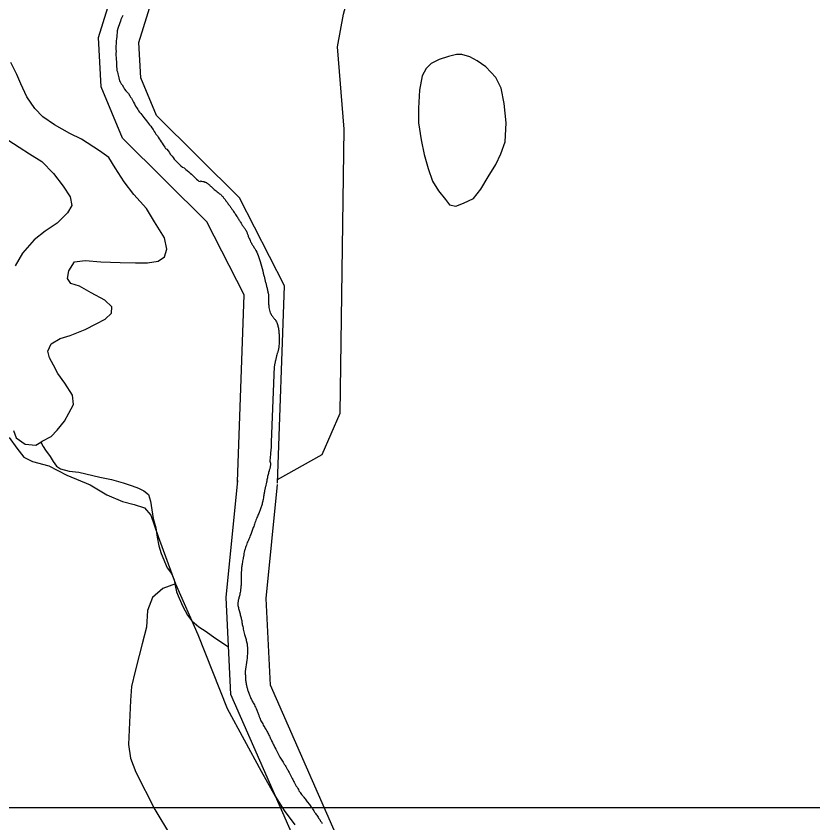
# Model space of a CAD drawing. Extents: x 2082433 to 2279600, y 546599 to 755198.
# Drawn here: x 2212810 to 2216083, y 601461 to 604777 of the extents above; entities that cross this region are included whole.
import ezdxf

# ---------------------------------------------------------------- set-up
doc = ezdxf.new("R2010")
doc.units = 0
for name, color, linetype in [('Exist Boundary Political Fire Districts', 7, 'Continuous'), ('Exist Hydrographic Creek Single Shore', 7, 'Continuous'), ('Exist Hydrographic Pond Under 1500 Sq Ft', 7, 'Continuous'), ('Exist Hydrographic River Shore', 7, 'Continuous'), ('Exist Road Non-System Type 51', 7, 'Continuous'), ('Map Preparation Inset Cut Line', 7, 'Continuous')]:
    doc.layers.add(name, color=color, linetype=linetype)

msp = doc.modelspace()

# ---------------------------------------------------------------- linework, layer by layer
at = {"layer": 'Exist Boundary Political Fire Districts'}
for points in [[(2213248.5, 604779.8), (2213243.4, 604768.6), (2213240.5, 604763), (2213238.3, 604755.8), (2213236.2, 604749.8), (2213233.6, 604741.4), (2213230.5, 604735), (2213228.2, 604726.6), (2213225.8, 604717), (2213224.9, 604709.5), (2213224.3, 604699), (2213223.7, 604692.6), (2213222.5, 604685.4), (2213221, 604674.2), (2213221, 604662.6), (2213220.4, 604654.6), (2213220.2, 604647), (2213220.2, 604641.4), (2213221, 604631.8), (2213220.4, 604624.6), (2213220.4, 604614.6), (2213221, 604607), (2213221.5, 604598.2), (2213222.3, 604589.8), (2213222.5, 604584.6), (2213222.5, 604578.6), (2213222.3, 604569.8), (2213223.5, 604560.2), (2213224.5, 604553.7), (2213226.2, 604548.5), (2213227.8, 604539.7), (2213229.5, 604534.2), (2213230.5, 604529), (2213231.5, 604523.7), (2213232.9, 604516.6), (2213235.4, 604511.4), (2213237.7, 604506.6), (2213242.2, 604499.4), (2213245.5, 604494.9), (2213250.6, 604485.7), (2213255.5, 604476.9), (2213260.4, 604470.6), (2213266.2, 604464.6), (2213271.7, 604458.6), (2213277.4, 604449.8), (2213279.7, 604444.1), (2213283.6, 604440.1), (2213286.3, 604434.9), (2213289.7, 604429.4), (2213293, 604424.1), (2213296.5, 604416.1), (2213301, 604407), (2213304.3, 604401), (2213309.8, 604393.3), (2213313.5, 604387.7), (2213317.4, 604382.6), (2213322.3, 604376.6), (2213326.2, 604371.3), (2213331, 604365.3), (2213334.4, 604360.1), (2213339.8, 604353.3), (2213345.5, 604346.1), (2213349.4, 604341.8), (2213353.7, 604335.8), (2213358.2, 604330.9), (2213361.1, 604327.4)], [(2213361.1, 604327.4), (2213362.9, 604324.9), (2213367.7, 604317.3), (2213373, 604311.3), (2213377.7, 604303.3), (2213381, 604297.7), (2213384.3, 604292.5), (2213390.8, 604285), (2213393.5, 604279.3), (2213397.8, 604273.3), (2213401.7, 604267.7), (2213406.2, 604260.5), (2213409.7, 604254.9), (2213414.8, 604248.1), (2213420.8, 604238.9), (2213424.3, 604233.3), (2213429, 604229.7), (2213434.9, 604223.3), (2213439.4, 604217.7), (2213445, 604208.9), (2213450.7, 604202.1), (2213454.8, 604196.1), (2213459.7, 604189.7), (2213465.5, 604183.7), (2213469.8, 604178.5), (2213476.3, 604172.9), (2213481.1, 604167.7), (2213487.4, 604161.7), (2213494.2, 604156.9), (2213500.3, 604152.9), (2213507.7, 604147.3), (2213513, 604142.1), (2213520.2, 604136.5), (2213525.6, 604131.7), (2213530.3, 604126.9), (2213534.2, 604123.3), (2213541.8, 604116.5), (2213547.1, 604110.9), (2213551.8, 604106.5), (2213556.9, 604102.5), (2213561, 604099.2), (2213565.9, 604098), (2213568.8, 604099.4), (2213570.5, 604099), (2213572.3, 604098.7), (2213577.4, 604097.6), (2213580.9, 604096.7), (2213582.6, 604096.3), (2213584.2, 604095.7), (2213585.8, 604095.2), (2213588.7, 604094), (2213591.6, 604092.7), (2213594.2, 604091.1), (2213596.7, 604089.4), (2213599.2, 604087.5), (2213601.8, 604085.5), (2213604.1, 604083.4), (2213606.5, 604081.1), (2213609, 604078.6), (2213611.7, 604076.1), (2213614.5, 604073.4), (2213617.4, 604070.7), (2213620.7, 604067.8), (2213624.2, 604064.9), (2213628.3, 604061.6), (2213632.2, 604058.5), (2213636.1, 604055.5), (2213639.6, 604052.6), (2213643, 604049.8), (2213646.3, 604047.2), (2213649.2, 604044.6), (2213652.1, 604042.1), (2213654.5, 604039.7), (2213657, 604037.3), (2213659.2, 604035), (2213661.1, 604032.7), (2213662.7, 604030.4), (2213663.8, 604029.2), (2213664.8, 604027.7), (2213665.8, 604026.1), (2213667, 604024.4), (2213668.3, 604022.7), (2213669.7, 604020.9), (2213670.9, 604019), (2213674, 604015.1), (2213675.2, 604013.3), (2213676.7, 604011.3), (2213678.3, 604009.4), (2213679.5, 604007.6), (2213681.6, 604004.8), (2213683.4, 604002.1), (2213685.5, 603999.6), (2213687.5, 603997.1), (2213691, 603992.1), (2213693.1, 603989.5), (2213694.7, 603986.8), (2213696.8, 603984), (2213699, 603981), (2213701.3, 603977.7), (2213703.7, 603974.2)], [(2213703.7, 603974.2), (2213706.2, 603970.5), (2213709.3, 603966), (2213711.9, 603961.9), (2213714.4, 603957.9), (2213717.1, 603954), (2213719.3, 603950.4), (2213721.6, 603946.9), (2213723.4, 603943.5), (2213725.3, 603940.4), (2213727.3, 603937.4), (2213728.8, 603934.6), (2213730.4, 603932), (2213732, 603929.5), (2213734.7, 603925.4), (2213736.3, 603923.2), (2213737.8, 603920.9), (2213739.4, 603918.3), (2213741.5, 603915.6), (2213743.3, 603912.9), (2213745.2, 603910), (2213747.2, 603907), (2213749.3, 603904.1), (2213750.9, 603901), (2213752.7, 603898.1), (2213754.6, 603895.3), (2213756, 603892.4), (2213757.5, 603889.5), (2213758.7, 603886.6), (2213759.9, 603883.8), (2213761, 603881), (2213762, 603878.2), (2213763, 603875.3), (2213764, 603872.3), (2213765.3, 603869.2), (2213766.5, 603865.9), (2213767.7, 603862.4), (2213769.6, 603858.5), (2213771.2, 603854.4), (2213773.5, 603850), (2213775.3, 603846.6), (2213776.9, 603843.4), (2213778.8, 603840.4), (2213780.2, 603837.7), (2213781.7, 603835.1), (2213783.3, 603832.8), (2213784.7, 603830.6), (2213786, 603828.6), (2213787.2, 603826.6), (2213788.4, 603824.8), (2213789.7, 603823), (2213791.1, 603821.3), (2213791.9, 603819.6), (2213795.2, 603813.9), (2213798.5, 603807.5), (2213801.6, 603800.6), (2213804.4, 603793.1), (2213807.5, 603785.1), (2213810.2, 603776.7), (2213812.8, 603767.9), (2213815.5, 603758.8), (2213818, 603749.5), (2213820.4, 603739.9), (2213823.1, 603730.1), (2213825.5, 603720.3), (2213828, 603710.4), (2213828.8, 603707.1), (2213829.8, 603703.7), (2213830.5, 603700.4), (2213831.5, 603697), (2213832.3, 603693.6), (2213833.3, 603690.3), (2213833.9, 603686.9), (2213835, 603683.4), (2213835.8, 603680), (2213836.8, 603676.6), (2213837.4, 603673.1), (2213838.5, 603669.5), (2213839.3, 603666), (2213840.1, 603662.6), (2213840.9, 603659.1), (2213841.7, 603655.6), (2213842.6, 603652.2), (2213843.2, 603648.8), (2213844, 603645.4), (2213844.4, 603642), (2213845.2, 603638.6), (2213846.3, 603632), (2213846.7, 603628.7), (2213847.3, 603622.4), (2213847.5, 603618.1), (2213847.5, 603592.9), (2213847.7, 603588.4), (2213848.3, 603583.7), (2213848.7, 603578.8), (2213849.7, 603573.6), (2213851, 603568.1), (2213852.8, 603562.4), (2213854.3, 603558.1), (2213856.1, 603554.2)], [(2213856.1, 603554.2), (2213857.7, 603550.8), (2213859.6, 603547.5), (2213861.4, 603544.6), (2213863.7, 603541.8), (2213865.7, 603539.2), (2213867.8, 603536.8), (2213870, 603534.3), (2213872.1, 603531.9), (2213873.9, 603529.5), (2213875.8, 603526.9), (2213877.4, 603524.3), (2213879.3, 603521.1), (2213880.9, 603517.5), (2213882.5, 603513.9), (2213883.8, 603510.1), (2213884.8, 603506.1), (2213885.8, 603502), (2213886.6, 603497.9), (2213887.5, 603493.8), (2213888.3, 603489.6), (2213888.7, 603485.5), (2213889.3, 603481.4), (2213889.7, 603477.4), (2213889.9, 603473.5), (2213890.3, 603469.6), (2213890.5, 603465.7), (2213891, 603458.2), (2213891, 603454.4), (2213891.2, 603450.6), (2213891.2, 603446.7), (2213891, 603442.5), (2213890.7, 603438.2), (2213890.5, 603433.7), (2213890.3, 603428.8), (2213889.7, 603423.6), (2213889.3, 603417.9), (2213888.7, 603414.1), (2213888.3, 603410.6), (2213887.7, 603407.3), (2213887.1, 603404.3), (2213886.4, 603401.4), (2213885.8, 603398.6), (2213885, 603396), (2213884, 603393.5), (2213883.2, 603391.1), (2213880.9, 603384), (2213880.3, 603381.5), (2213879.5, 603378.4), (2213878.4, 603375.2), (2213877.8, 603371.8), (2213877, 603368.4), (2213875.6, 603361.2), (2213874.8, 603357.6), (2213874.3, 603354), (2213873.5, 603350.4), (2213872.1, 603343.4), (2213871.1, 603339.9), (2213870.2, 603336.7), (2213858.4, 603026.1), (2213858.4, 603020.4), (2213857.9, 603014.6), (2213857.7, 603008.6), (2213857.3, 603002.5), (2213856.7, 602996.1), (2213856.3, 602989.6), (2213855.7, 602983.1), (2213855.1, 602976.4), (2213853.4, 602962.7), (2213852, 602949), (2213852.8, 602946.9), (2213853.2, 602944.9), (2213853.8, 602943.2), (2213854.5, 602939.3), (2213854.7, 602936.4), (2213854.7, 602930.5), (2213854.3, 602927.6), (2213854, 602924.6), (2213853.2, 602921.8), (2213852.8, 602918.8), (2213852, 602915.9), (2213851.2, 602913.1), (2213850.1, 602910.4), (2213849.5, 602907.6), (2213847.5, 602900.6), (2213846.3, 602896.4), (2213845.2, 602892.3), (2213844.2, 602888.2), (2213843.2, 602884.1), (2213842.6, 602879.9), (2213841.5, 602875.6), (2213840.5, 602871), (2213839.5, 602866.1), (2213838.3, 602860.9), (2213837, 602855.2), (2213835.8, 602849.2), (2213834.2, 602842.6), (2213833.5, 602839.1), (2213832.7, 602835.9), (2213832.3, 602832.9)], [(2213832.3, 602832.9), (2213831.5, 602830.2), (2213831.1, 602827.5), (2213830.5, 602825.1), (2213830.3, 602822.8), (2213829.8, 602820.6), (2213829.4, 602818.4), (2213829, 602816.3), (2213828.8, 602814.1), (2213828.2, 602812), (2213828, 602809.8), (2213827.6, 602806.2), (2213826.8, 602802.5), (2213826.2, 602798.7), (2213824.7, 602790.8), (2213823.9, 602786.7), (2213823.1, 602782.7), (2213822.3, 602778.7), (2213821.2, 602774.7), (2213820.4, 602770.7), (2213819.6, 602766.9), (2213818.2, 602763.1), (2213817.3, 602759.4), (2213815.9, 602755.4), (2213814.5, 602751.6), (2213813.2, 602747.8), (2213811.8, 602744), (2213810, 602740.4), (2213808.5, 602736.6), (2213806.7, 602732.8), (2213805, 602728.9), (2213803.2, 602724.8), (2213801.6, 602720.5), (2213799.5, 602715.9), (2213797.5, 602711), (2213795.4, 602705.7), (2213793.3, 602700), (2213791.3, 602694.5), (2213789.5, 602689.2), (2213787.8, 602684.3), (2213786, 602679.5), (2213784.5, 602674.9), (2213782.7, 602670.5), (2213781.5, 602666.3), (2213780, 602662.1), (2213778.6, 602658), (2213776.9, 602654), (2213774.1, 602646.1), (2213772.2, 602641.8), (2213770.2, 602637.3), (2213768.5, 602632.6), (2213766.3, 602627.8), (2213764.2, 602622.9), (2213762.2, 602617.8), (2213759.9, 602612.8), (2213756, 602602.6), (2213754.2, 602597.6), (2213752.5, 602592.6), (2213750.7, 602587.7), (2213749.5, 602582.9), (2213748.6, 602580.5), (2213747.2, 602573.2), (2213746.2, 602568.2), (2213745.8, 602565.6), (2213745.6, 602562.9), (2213745, 602560.2), (2213744.5, 602557.2), (2213743.9, 602554.3), (2213743.3, 602551.1), (2213742.7, 602547.7), (2213741.7, 602542.3), (2213740.7, 602537.1), (2213740, 602532.2), (2213739.2, 602527.5), (2213738.6, 602522.9), (2213737.8, 602518.5), (2213737.2, 602514.2), (2213736.6, 602510.1), (2213736.3, 602506.1), (2213735.7, 602502.2), (2213735.5, 602498.4), (2213734.9, 602490.9), (2213734.9, 602488.5), (2213734.7, 602485.9), (2213734.7, 602477.7), (2213734.5, 602474.9), (2213734.5, 602466.1), (2213734.3, 602463.3), (2213734.3, 602446), (2213734.1, 602443.2), (2213734.1, 602437.4), (2213733.7, 602434.5), (2213733.5, 602431.4), (2213733.3, 602428.2), (2213733.1, 602424.8), (2213732.4, 602421.2), (2213732, 602417.4), (2213731.4, 602413.3), (2213730.8, 602408.2), (2213729.8, 602403.4)], [(2213729.8, 602403.4), (2213728.8, 602398.8), (2213727.5, 602394.6), (2213726.5, 602390.4), (2213725.5, 602386.6), (2213724.5, 602382.8), (2213723.4, 602379.2), (2213722.8, 602375.8), (2213722, 602372.4), (2213721, 602365.8), (2213721, 602362.5), (2213721.2, 602358.9), (2213721.6, 602355), (2213722.2, 602351), (2213723, 602346.8), (2213724, 602342.5), (2213725.3, 602338.2), (2213726.3, 602333.8), (2213728.8, 602325), (2213730, 602320.6), (2213731.2, 602316.3), (2213732.4, 602312.1), (2213733.5, 602308), (2213734.5, 602304), (2213735.3, 602300.1), (2213735.9, 602296.3), (2213736.8, 602292.6), (2213737.6, 602288.8), (2213738, 602284.9), (2213738.8, 602280.9), (2213739.4, 602276.7), (2213740.2, 602272.3), (2213741.3, 602267.5), (2213742.3, 602262.5), (2213743.5, 602257.1), (2213744.8, 602251.2), (2213746.2, 602245.6), (2213747.4, 602240.3), (2213748.6, 602235.4), (2213750.1, 602230.7), (2213751.3, 602226.4), (2213752.5, 602222.4), (2213753.6, 602218.5), (2213754.8, 602214.7), (2213755.8, 602211.1), (2213758.1, 602200.4), (2213758.7, 602196.8), (2213759.7, 602189.2), (2213760.5, 602181.3), (2213760.7, 602173.2), (2213760.7, 602164.8), (2213760.5, 602156.3), (2213759.7, 602147.5), (2213758.9, 602138.6), (2213758.1, 602129.5), (2213757.1, 602120.4), (2213755.8, 602111.2), (2213754.2, 602101.9), (2213753, 602092.6), (2213751.5, 602083.2), (2213751.7, 602078), (2213751.7, 602072.9), (2213751.9, 602067.8), (2213752.3, 602062.8), (2213752.5, 602057.8), (2213752.7, 602053), (2213753, 602048.2), (2213753.6, 602043.7), (2213754, 602039.3), (2213754.6, 602035.1), (2213755.2, 602031.2), (2213756, 602027.4), (2213756.9, 602024), (2213757.5, 602021.3), (2213758.3, 602018.4), (2213759.3, 602015.2), (2213760.3, 602012), (2213761.2, 602008.5), (2213762.2, 602005), (2213764.8, 601997.8), (2213765.7, 601994.1), (2213766.9, 601990.6), (2213768.5, 601987), (2213769.8, 601983.6), (2213771, 601980.4), (2213772.8, 601976.3), (2213774.7, 601972.3), (2213776.5, 601968.6), (2213778.6, 601965), (2213780.2, 601961.5), (2213782.5, 601957.8), (2213784.5, 601954.1)], [(2213784.5, 601954.1), (2213786.6, 601950.1), (2213788.8, 601945.9), (2213791.3, 601941.3), (2213793.6, 601936.3), (2213796, 601930.8), (2213798.7, 601924.8), (2213800.5, 601920.8), (2213802, 601917), (2213803.2, 601913.5), (2213804.4, 601910.1), (2213805.7, 601906.9), (2213806.7, 601903.9), (2213807.7, 601901.2), (2213808.7, 601898.5), (2213809.5, 601896), (2213810.2, 601893.7), (2213811.2, 601891.5), (2213812, 601889.5), (2213812.8, 601887.6), (2213814.3, 601884.3), (2213815.9, 601880.6), (2213818.2, 601876.6), (2213820.4, 601872.3), (2213823.1, 601867.8), (2213825.5, 601863.1), (2213828.2, 601858.3), (2213831.3, 601853.4), (2213833.9, 601848.4), (2213836.8, 601843.4), (2213839.5, 601838.6), (2213842.2, 601833.8), (2213844.8, 601829.1), (2213846.7, 601825.3), (2213848.7, 601821.5), (2213850.6, 601817.8), (2213852.2, 601814.1), (2213855.7, 601806.7), (2213857.5, 601803), (2213859.6, 601799.2), (2213861.2, 601795.2), (2213863.3, 601791), (2213865.3, 601786.6), (2213867.6, 601782), (2213870, 601777.1), (2213873.3, 601770.6), (2213876.6, 601764.4), (2213879.5, 601758.3), (2213882.8, 601752.6), (2213885.4, 601747), (2213888.5, 601741.7), (2213891.2, 601736.6), (2213894, 601731.7), (2213896.7, 601727.1), (2213899.6, 601722.7), (2213902, 601718.5), (2213904.3, 601714.5), (2213906.7, 601710.7), (2213908.2, 601708.3), (2213910, 601705.6), (2213911.7, 601702.6), (2213913.7, 601699.5), (2213915.8, 601696.3), (2213917.8, 601692.9), (2213919.7, 601689.5), (2213923.8, 601682.4), (2213925.8, 601678.9), (2213929.7, 601672), (2213931.6, 601668.7), (2213933, 601665.8), (2213934.4, 601662.9), (2213937.5, 601657.3), (2213938.7, 601654.4), (2213940.2, 601651.6), (2213941.8, 601648.8), (2213943.2, 601645.8), (2213944.7, 601642.7), (2213946.5, 601639.5), (2213948.2, 601636), (2213950, 601632.5), (2213952.1, 601628.7), (2213954.9, 601622.9), (2213958, 601617.4), (2213961.1, 601612.1), (2213964, 601607.1), (2213966.8, 601602.3), (2213969.5, 601597.7), (2213972.2, 601593.3), (2213975, 601589.2), (2213977.5, 601585.2), (2213979.9, 601581.5), (2213982.4, 601578.1), (2213985.1, 601574.9), (2213987.5, 601571.9), (2213989.8, 601569.2), (2213992.3, 601566.2), (2213994.7, 601562.9), (2213997.6, 601559.5), (2214000.2, 601555.8), (2214003.3, 601552)], [(2214003.3, 601552), (2214006.2, 601548.1), (2214015.2, 601536.3), (2214018.1, 601532.4), (2214020.8, 601528.7), (2214023.2, 601525.1), (2214025.3, 601522.2), (2214027.3, 601519.4), (2214029, 601516.5), (2214031, 601513.9), (2214032.9, 601511.1), (2214034.5, 601508.3), (2214036.5, 601505.4), (2214038.6, 601502.3), (2214040.4, 601499.1), (2214042.7, 601495.7), (2214045.2, 601492), (2214048, 601488.1), (2214050.7, 601483.9), (2214052.9, 601480.5), (2214055.2, 601477.2), (2214057.3, 601474.2), (2214059.3, 601471.2), (2214061.1, 601468.6), (2214063, 601465.9), (2214064.4, 601463.5), (2214066.1, 601461.2), (2214067.5, 601459)]]:
    msp.add_lwpolyline(points, dxfattribs=at)
at = {"layer": 'Exist Hydrographic Creek Single Shore'}
for points in [[(2213884.5, 602872.7), (2214066.9, 602975.8), (2214141, 603144.8), (2214158, 604312.1), (2214130.9, 604650.5), (2214154.9, 604784.5), (2214292.9, 605286.9), (2214384, 605452.3), (2214508, 605577.7), (2214690.9, 605639.6), (2214965.1, 605673.3), (2215154.7, 605757.2)], [(2212911.4, 603026.1), (2212921.7, 603008.3), (2212931.3, 602992.3), (2212949.6, 602966.5), (2212961.9, 602946.3), (2212975.6, 602926.8), (2212991.8, 602916.7), (2213028.1, 602907.2), (2213068.1, 602903.1), (2213154.4, 602882), (2213202, 602872.3), (2213250.4, 602858.6), (2213286.7, 602847), (2213312.5, 602837), (2213334.4, 602825.2), (2213354.5, 602811.2), (2213362.7, 602783.2), (2213373.2, 602711.5), (2213383.5, 602673.4), (2213390, 602635.6), (2213396.4, 602599.7), (2213406.4, 602567.8), (2213430.6, 602509.8), (2213448.9, 602485.9), (2213458.9, 602460.1), (2213463, 602436.4), (2213469.4, 602410.3), (2213479.4, 602384.4), (2213495.4, 602350.3), (2213513.9, 602314.7), (2213531.9, 602290.9), (2213560.2, 602267.1), (2213590.6, 602247.2), (2213626.6, 602221.5), (2213683, 602184.4)]]:
    msp.add_lwpolyline(points, dxfattribs=at)
at = {"layer": 'Exist Hydrographic Pond Under 1500 Sq Ft'}
for points in [[(2214619.7, 604619.2), (2214585.7, 604610.9), (2214547.9, 604598.8), (2214515.7, 604582.5), (2214494.2, 604562.3), (2214478.2, 604532.2), (2214466.9, 604472.3), (2214463, 604398.3), (2214463.7, 604338.2), (2214473.7, 604268.5), (2214486.2, 604208.6), (2214503, 604150.5), (2214521.1, 604098.8), (2214545.5, 604059), (2214573.6, 604023.1), (2214590, 604001.6), (2214616.2, 603995.6), (2214647.6, 604007.9), (2214689.6, 604027.9), (2214719.4, 604066), (2214748.9, 604116.2), (2214780.7, 604166.6), (2214802, 604210.8), (2214819.6, 604260.9), (2214823.3, 604338.6), (2214814.9, 604418.5), (2214802.4, 604480.5), (2214780.3, 604524.4), (2214740.1, 604568.2), (2214703.6, 604594), (2214673.8, 604609.8), (2214641.4, 604619.5), (2214619.7, 604619.2)], [(2212911.4, 603026.1), (2212917.2, 603030.1), (2212953.5, 603048.6), (2212979.1, 603074.7), (2213008.8, 603112.8), (2213026.5, 603145), (2213045.9, 603181), (2213041.6, 603219), (2213009.6, 603268.8), (2212981.3, 603308.4), (2212963.3, 603342.3), (2212946.9, 603372.4), (2212940.5, 603400.1), (2212954.5, 603430.4), (2212990.6, 603452.6), (2213032, 603464.9), (2213093.9, 603489.3), (2213139.6, 603511.6), (2213175.7, 603531.7), (2213201.6, 603555.8), (2213203.2, 603581.9), (2213175.1, 603609.6), (2213118.9, 603639.2), (2213071, 603667.2), (2213034.5, 603678.7), (2213020.9, 603698.7), (2213026.7, 603730.6), (2213050, 603766.8), (2213094.1, 603773.1), (2213158.1, 603767.6), (2213237.9, 603764), (2213300.2, 603762.7), (2213349.8, 603762.9), (2213393.9, 603769.2), (2213419.7, 603787.2), (2213429.4, 603819.4), (2213419.1, 603865.2), (2213378.7, 603930.9), (2213346.3, 603986.9), (2213294.3, 604044.2), (2213253.7, 604096.2), (2213217.4, 604153.6), (2213191.1, 604195.7), (2213152.8, 604223.3), (2213078.7, 604270.7), (2213030.4, 604294.5), (2212968.2, 604329.9), (2212920.2, 604363.5), (2212887.6, 604397.2), (2212853.6, 604445.4), (2212829.4, 604498.9), (2212813.2, 604536.6), (2212788.8, 604586.5)], [(2212776.7, 604268.8), (2212822.6, 604239.1), (2212865.3, 604211.2), (2212915.3, 604179.7), (2212963.9, 604129.8), (2213003.7, 604078.4), (2213032.6, 604034.7), (2213038.6, 603998.5), (2213020.7, 603968.4), (2212979.3, 603926.3), (2212929.7, 603893.7), (2212883.7, 603857.6), (2212836, 603803.2), (2212806.4, 603751.3)], [(2212799.1, 603073.5), (2212810.9, 603043.3), (2212847.4, 603017.5), (2212891.5, 603014.1)], [(2212891.5, 603014.1), (2212911.4, 603026.1)]]:
    msp.add_lwpolyline(points, dxfattribs=at)
at = {"layer": 'Exist Hydrographic River Shore'}
for points in [[(2213884, 602856.8), (2213912.6, 603667.9), (2213728, 604030), (2213386.4, 604369.3), (2213322.1, 604523.3), (2213313.7, 604668.5), (2213492, 605243.4), (2213488, 605885.8), (2213444.9, 606145.9), (2213442, 606500.4), (2213518.2, 606739.3), (2213767.1, 607238.7), (2213828, 607636.7), (2213740.6, 607909.7), (2213480.7, 608246.8), (2213153.9, 608487), (2213061.1, 608600.6), (2213027.2, 608704.6), (2213040.1, 609205.2), (2212999.2, 609407.1)], [(2213720.1, 602862.6), (2213747.2, 603631.3), (2213593.8, 603932.1), (2213247.7, 604275.9), (2213159.9, 604485.9), (2213148.2, 604688.7), (2213327.8, 605267.7), (2213324.1, 605871.8), (2213281, 606131.7), (2213277.8, 606525.2), (2213365.7, 606801.1), (2213608.9, 607288.9), (2213660, 607623.4), (2213593.1, 607832.3), (2213364.9, 608128.4), (2213040.1, 608367.2), (2212914.7, 608520.5), (2212862.5, 608680.6), (2212875.8, 609196.2), (2212872, 609254.5)], [(2216181.5, 600163.8), (2215538, 600250.6), (2215096.1, 600346.4), (2214675.3, 600489.9), (2214464.3, 600608.9), (2214144.3, 600959.4), (2213692.8, 601988.3), (2213672.8, 602387.1), (2213720.4, 602867.8)], [(2216238.9, 600321.6), (2215566.4, 600412.3), (2215140.1, 600504.8), (2214742.7, 600640.2), (2214567.8, 600738.9), (2214283.7, 601050), (2213855.1, 602026.6), (2213837.3, 602383.1), (2213883.6, 602851.7)]]:
    msp.add_lwpolyline(points, dxfattribs=at)
at = {"layer": 'Exist Road Non-System Type 51'}
for points in [[(2212781, 603045.1), (2212813.2, 603000.8), (2212841.3, 602964.6), (2212877.5, 602946.5), (2212943.9, 602928.4), (2213018.3, 602890.2), (2213114.8, 602850), (2213183.1, 602809.8), (2213247.4, 602781.7), (2213295.7, 602769.6), (2213337.9, 602755.5), (2213364.1, 602725.4), (2213394.2, 602637.9), (2213464.6, 602442.9)], [(2213464.6, 602442.9), (2213412.3, 602423.8), (2213370.1, 602387.6), (2213350, 602333.4), (2213346, 602265), (2213327.9, 602196.6), (2213315.8, 602148.4), (2213299.7, 602084.1), (2213283.6, 602021.7), (2213279.6, 601963.4), (2213271.6, 601783.5), (2213279.6, 601727.2), (2213301.7, 601668.9), (2213380.1, 601516.1), (2213444.5, 601408.5)], [(2213464.6, 602442.9), (2213557.1, 602234.8), (2213677.7, 601931.3), (2213816.4, 601672.9), (2213874.7, 601570.4), (2213910.9, 601512.1), (2213955.1, 601452.8)]]:
    msp.add_lwpolyline(points, dxfattribs=at)
at = {"layer": 'Map Preparation Inset Cut Line'}
msp.add_lwpolyline([(2201171.6, 601522.9), (2201171.6, 630228.2), (2239582.9, 630228.2), (2239582.9, 645768.1), (2269582.7, 645768.1), (2253496.2, 601522.9)], close=True, dxfattribs=at)

doc.saveas('drawing.dxf')
